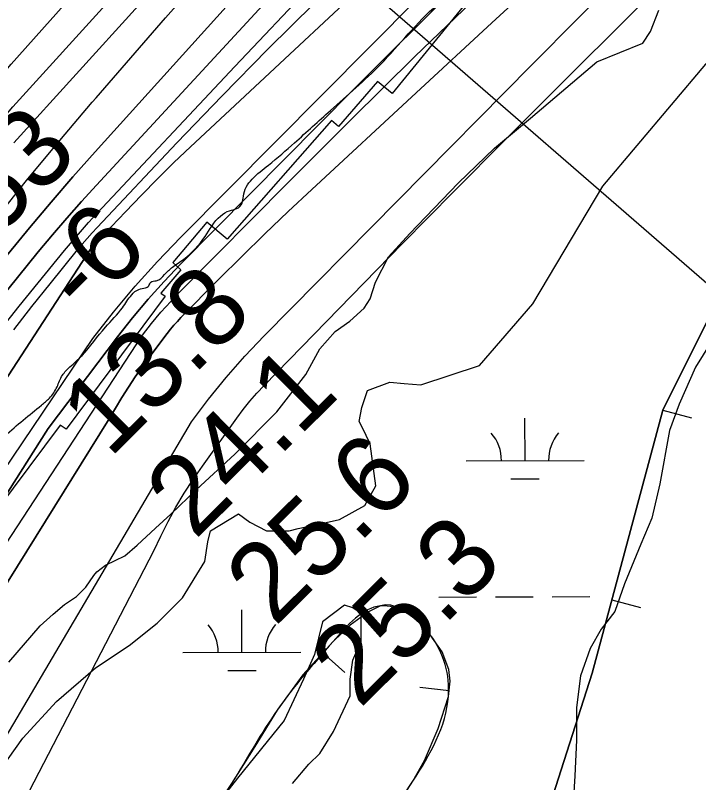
# Model space of a CAD drawing. Extents: x 3361039 to 3398939, y 576572 to 602007.
# Drawn here: x 3385486 to 3386065, y 595749 to 596399 of the extents above; entities that cross this region are included whole.
import ezdxf

# ---------------------------------------------------------------- set-up
doc = ezdxf.new("R2010")
doc.units = 0
for name, color, linetype in [('V-BORW-LINE', 7, 'Continuous'), ('V-RIVR-EDGE', 7, 'Continuous'), ('V-RIVR-RANG', 7, 'Continuous'), ('V-RRAP-RVMT', 7, 'Continuous'), ('V-SITE-VEGE', 7, 'Continuous'), ('V-TOPO-DPTH', 7, 'Continuous'), ('V-TOPO-MAJR', 7, 'Continuous'), ('V-TOPO-MINR', 7, 'Continuous'), ('V-TOPO-WATR', 7, 'Continuous'), ('V-WETL-SWMP', 7, 'Continuous')]:
    doc.layers.add(name, color=color, linetype=linetype)

msp = doc.modelspace()

# ---------------------------------------------------------------- linework, layer by layer
at = {"layer": 'V-BORW-LINE'}
for p, q in [((3386034.55, 596064.54), (3386058.69, 596058.06)), ((3385991.34, 595903.64), (3386015.49, 595897.16)), ((3385746.48, 595858.89), (3385765.08, 595842.18)), ((3385853.31, 595826.54), (3385828.47, 595829.42))]:
    msp.add_line(p, q, dxfattribs=at)
for points in [[(3386592.09, 596756.95), (3386557.44, 596622.36), (3386512.33, 596447.09), (3386424.94, 596254.07), (3386259.36, 596059.86), (3386193.52, 595933.48), (3386139.53, 595794.22), (3386089.53, 595638.75), (3386007, 595506.43), (3385922.35, 595447.79), (3385829.17, 595457.64), (3385823.31, 595497.45), (3385903.25, 595618.68), (3385974.68, 595841.6), (3386034.55, 596064.57), (3386134.35, 596265.18), (3386261.07, 596431.21), (3386369.91, 596607.72), (3386445.61, 596681.55), (3386530.53, 596748.41), (3386592.09, 596756.95)], [(3386422.71, 596659.22), (3386369.91, 596607.72), (3386261.07, 596431.21), (3386134.35, 596265.18), (3386034.55, 596064.57), (3385974.68, 595841.6), (3385903.25, 595618.68), (3385823.31, 595497.45), (3385829.17, 595457.64), (3385922.35, 595447.79), (3386007, 595506.43), (3386089.53, 595638.75), (3386139.53, 595794.22), (3386193.52, 595933.48), (3386259.36, 596059.86), (3386424.94, 596254.07), (3386512.33, 596447.09), (3386539.88, 596554.11)], [(3385785.66, 595693.79), (3385822.71, 595750.03), (3385832.46, 595767.43), (3385844.25, 595794.53), (3385852.77, 595821.89), (3385854.26, 595834.77), (3385853.07, 595844.62), (3385847.51, 595859.5), (3385837.35, 595874.19), (3385827.08, 595885.12), (3385819.04, 595892), (3385812.95, 595895.96), (3385803.93, 595899.27), (3385799.55, 595899.49), (3385795.29, 595898.58), (3385784.97, 595893.59), (3385769.59, 595882.29), (3385755.04, 595868.41), (3385729.57, 595840.06), (3385707.73, 595810.24), (3385688.76, 595779.39), (3385669.58, 595748.73), (3385645.33, 595712.46)]]:
    msp.add_lwpolyline(points, dxfattribs=at)
msp.add_spline([(3385621.11, 595676.17), (3385669.58, 595748.73), (3385707.73, 595810.24), (3385755.04, 595868.41), (3385795.29, 595898.58), (3385837.35, 595874.19), (3385852.77, 595821.89), (3385822.71, 595750.03), (3385748.93, 595638.51), (3385705.95, 595565.24), (3385667.25, 595527.65), (3385607.74, 595490.41), (3385551.21, 595485.24), (3385509.61, 595506.32), (3385506.36, 595552.34), (3385550.66, 595605.3), (3385584.09, 595639.63), (3385621.11, 595676.17)], degree=3, dxfattribs=at)
at = {"layer": 'V-RIVR-EDGE'}
msp.add_spline([(3385039.17, 595098.55), (3385046.55, 595110.08), (3385052.21, 595120.28), (3385054.34, 595124.86), (3385060, 595131.89), (3385068.49, 595148.43), (3385075.57, 595161.45), (3385079.11, 595167.79), (3385083.34, 595168.48), (3385085.46, 595169.88), (3385085.82, 595172), (3385085.83, 595177.28), (3385085.84, 595181.16), (3385086.2, 595185.74), (3385086.22, 595190.32), (3385091.53, 595202.99), (3385094.02, 595210.39), (3385097.58, 595226.94), (3385101.48, 595236.44), (3385102.91, 595245.25), (3385105.07, 595261.81), (3385104.74, 595273.08), (3385103.35, 595280.84), (3385099.49, 595285.08), (3385099.49, 595287.19), (3385099.86, 595291.42), (3385099.87, 595298.47), (3385098.83, 595304.46), (3385096.37, 595307.28), (3385096.39, 595312.92), (3385101.32, 595314.32), (3385103.79, 595316.43), (3385103.81, 595321.36), (3385106.28, 595325.58), (3385108.06, 595330.86), (3385108.77, 595335.44), (3385110.56, 595346.36), (3385112.37, 595365.74), (3385114.16, 595377.36), (3385118.41, 595385.1), (3385120.9, 595392.5), (3385120.57, 595401.66), (3385120.59, 595409.77), (3385123.08, 595420.33), (3385126.61, 595424.9), (3385130.15, 595430.88), (3385132.65, 595441.45), (3385135.15, 595457.65), (3385137.31, 595475.62), (3385138.07, 595498.52), (3385142.72, 595525.64), (3385148.43, 595553.11), (3385152.35, 595572.84), (3385153.79, 595583.4), (3385153.82, 595595.03), (3385152.43, 595605.96), (3385150.69, 595613.72), (3385147.18, 595617.6), (3385147.19, 595622.18), (3385148.29, 595641.91), (3385147.61, 595650.37), (3385149.04, 595660.94), (3385151.54, 595672.91), (3385155.44, 595680.3), (3385161.45, 595689.1), (3385174.88, 595704.92), (3385189.37, 595723.21), (3385205.26, 595737.97), (3385217.98, 595749.21), (3385229.99, 595763.28), (3385235.65, 595772.43), (3385242.38, 595783.69), (3385242.39, 595788.97), (3385243.8, 595791.08), (3385255.82, 595805.85), (3385261.49, 595818.52), (3385266.08, 595822.39), (3385272.08, 595825.55), (3385277.73, 595830.82), (3385281.27, 595836.45), (3385285.51, 595840.66), (3385292.23, 595850.87), (3385303.88, 595862.82), (3385309.55, 595873.38), (3385312.74, 595882.88), (3385318.05, 595889.56), (3385324.75, 595895.19), (3385327.24, 595901.87), (3385327.25, 595906.81), (3385329.73, 595911.38), (3385338.57, 595924.4), (3385339.97, 595922.28), (3385342.45, 595924.39), (3385347.04, 595931.78), (3385359.42, 595947.6), (3385367.19, 595954.98), (3385371.43, 595961.32), (3385374.62, 595968.71), (3385379.21, 595972.57), (3385383.79, 595972.56), (3385388.03, 595975.72), (3385397.93, 595989.09), (3385403.92, 595991.19), (3385406.75, 595992.59), (3385414.5, 595992.57), (3385420.5, 595996.79), (3385443.8, 596015.4), (3385458.63, 596027.35), (3385476.99, 596042.81), (3385492.53, 596056.16), (3385508.07, 596068.81), (3385514.78, 596074.78), (3385521.14, 596084.28), (3385525.75, 596094.13), (3385532.11, 596101.17), (3385542.35, 596111.01), (3385562.14, 596134.92), (3385576.63, 596151.44), (3385584.41, 596162.35), (3385590.41, 596166.92), (3385596.05, 596168.31), (3385598.88, 596170.07), (3385600.65, 596173.23), (3385605.23, 596174.28), (3385612.29, 596179.55), (3385619, 596185.87), (3385628.53, 596192.54), (3385646.55, 596211.88), (3385659.63, 596229.11), (3385667.4, 596233.68), (3385673.39, 596235.42), (3385677.98, 596239.99), (3385679.05, 596245.98), (3385681.54, 596253.73), (3385686.49, 596260.41), (3385700.26, 596272.36), (3385722.51, 596291.33), (3385752.88, 596318.74), (3385795.26, 596357.75), (3385843.31, 596408.37), (3385868.03, 596429.81), (3385900.88, 596463.55), (3385921.72, 596481.12), (3385922.43, 596484.29), (3385923.85, 596490.28), (3385925.63, 596496.97), (3385930.94, 596504.35), (3385939.77, 596514.9), (3385953.55, 596530.02), (3385972.27, 596548.65), (3385986.76, 596563.41), (3385999.12, 596573.6), (3386001.6, 596579.94), (3386003.73, 596584.87), (3386006.55, 596587.33), (3386011.48, 596586.26), (3386014.31, 596589.07), (3386018.56, 596598.22), (3386024.57, 596604.9), (3386033.04, 596611.22), (3386047.16, 596622.11), (3386061.63, 596630.53), (3386063.05, 596636.52), (3386069.42, 596646.72), (3386077.9, 596657.63), (3386083.56, 596662.9), (3386086.38, 596663.95), (3386089.2, 596664.29), (3386094.84, 596665.34), (3386098.02, 596668.85), (3386106.5, 596678.35), (3386117.1, 596688.89), (3386129.45, 596699.08), (3386144.63, 596708.56), (3386170.4, 596726.81), (3386181.69, 596732.78), (3386189.11, 596740.51), (3386194.41, 596747.55), (3386198.65, 596751.06), (3386208.17, 596753.15), (3386220.16, 596758.76), (3386225.46, 596762.27), (3386241.7, 596776.68), (3386247.01, 596785.82), (3386256.19, 596795.32), (3386265.01, 596799.88), (3386273.47, 596800.56), (3386278.06, 596800.9), (3386282.64, 596801.95), (3386285.11, 596805.46), (3386289, 596809.68), (3386294.29, 596812.84), (3386307, 596819.15), (3386326.74, 596825.8), (3386338.74, 596831.76), (3386346.16, 596841.25), (3386350.04, 596843.01), (3386359.92, 596848.27), (3386374.04, 596856.69), (3386380.05, 596864.08), (3386384.29, 596871.11), (3386397.37, 596885.88), (3386419.98, 596910.84), (3386428.81, 596916.46), (3386429.16, 596916.46), (3386440.11, 596926.3), (3386445.76, 596933.68), (3386446.48, 596940.73), (3386448.6, 596943.19), (3386464.84, 596954.78), (3386481.08, 596966.01), (3386496.61, 596977.6), (3386512.16, 596993.42), (3386533.35, 597014.87), (3386566.55, 597046.5), (3386598.7, 597080.6), (3386628.02, 597108.36), (3386652.05, 597136.14), (3386668.65, 597151.6), (3386687.02, 597172.35), (3386699.4, 597188.88), (3386716.72, 597211.39), (3386731.57, 597231.44), (3386740.76, 597241.99), (3386746.07, 597252.19), (3386751.38, 597261.34), (3386761.98, 597275.41), (3386785.31, 597304.6), (3386806.88, 597333.79), (3386826.32, 597360.17), (3386834.88, 597373.08)], degree=3, dxfattribs=at)
at = {"layer": 'V-RIVR-RANG'}
msp.add_line((3386477.23, 595819.34), (3385224.43, 596908.41), dxfattribs=at)
at = {"layer": 'V-RRAP-RVMT'}
for p, q in [((3385900.45, 596450.23), (3385805.16, 596333.15)), ((3385792.7, 596343.35), (3385759.76, 596304.99)), ((3385805.16, 596333.15), (3385792.7, 596343.35)), ((3385753.61, 596310.07), (3385665.26, 596209.44)), ((3385759.76, 596304.99), (3385753.61, 596310.07)), ((3385648.09, 596224.08), (3385619.19, 596189.8)), ((3385665.26, 596209.44), (3385648.09, 596224.08)), ((3385619.19, 596189.8), (3385626.17, 596183.5)), ((3385626.17, 596183.5), (3385609.15, 596163.88)), ((3385609.15, 596163.88), (3385612.83, 596161.12)), ((3385612.83, 596161.12), (3385528.87, 596048.36)), ((3385523.88, 596051.97), (3385449.31, 595951.99)), ((3385528.87, 596048.36), (3385523.88, 596051.97))]:
    msp.add_line(p, q, dxfattribs=at)
at = {"layer": 'V-SITE-VEGE'}
for points in [[(3385480.39, 595850.85), (3385506.9, 595881.71), (3385517.98, 595891.59), (3385527.47, 595899.9), (3385537.75, 595906.62), (3385545.66, 595914.54), (3385552.39, 595924.43), (3385554.76, 595927.59), (3385562.28, 595933.13), (3385578.5, 595941.04), (3385589.18, 595950.13), (3385604.6, 595964.37), (3385617.66, 595976.24), (3385639.42, 595997.2), (3385671.85, 596027.26), (3385707.45, 596063.26), (3385731.98, 596094.9), (3385743.85, 596116.65), (3385756.9, 596131.29), (3385769.16, 596139.99), (3385781.43, 596151.06), (3385786.57, 596158.97), (3385790.92, 596173.21), (3385802, 596194.57), (3385820.19, 596214.35), (3385860.94, 596257.07), (3385891.79, 596286.73), (3385922.25, 596312.05), (3385978.42, 596359.9), (3386017.55, 596375.81), (3386023.94, 596385.69), (3386030.97, 596403.74)], [(3386083.2, 596134.63), (3386062.29, 596100.91), (3386048.34, 596069.51), (3386040.21, 596047.42), (3386032.08, 596002.07), (3386025.1, 595973), (3386015.81, 595950.9), (3386001.87, 595917.18), (3385993.73, 595893.93), (3385982.11, 595878.81), (3385972.81, 595862.53), (3385964.68, 595839.27), (3385961.2, 595812.53), (3385961.2, 595784.62), (3385960.04, 595754.39), (3385958.87, 595735.78)], [(3385720.68, 595747.99), (3385734.62, 595764.27), (3385743.92, 595773.57), (3385755.54, 595792.18), (3385769.48, 595822.41), (3385769.48, 595836.36), (3385771.8, 595852.64), (3385778.78, 595868.92), (3385778.78, 595892.18), (3385771.8, 595896.83), (3385764.83, 595899.15), (3385746.24, 595885.2), (3385739.27, 595857.29), (3385729.98, 595836.36), (3385713.71, 595801.48), (3385674.2, 595752.64), (3385632.37, 595699.15)]]:
    msp.add_lwpolyline(points, dxfattribs=at)
at = {"layer": 'V-TOPO-DPTH'}
for points in [[(3385981.47, 596717.75), (3385554.5, 596255.42), (3385541.89, 596241.51), (3385529.46, 596227.43), (3385517.3, 596213.13), (3385505.32, 596198.67), (3385437.03, 596114.69)], [(3385437.03, 596114.69), (3385505.32, 596198.67), (3385517.3, 596213.13), (3385529.46, 596227.43), (3385541.89, 596241.51), (3385554.5, 596255.42), (3385981.47, 596717.75)], [(3385878.64, 596644.02), (3385553.47, 596283.52), (3385534.65, 596262.3), (3385516.07, 596240.88), (3385497.85, 596219.15), (3385479.86, 596197.21), (3385378.57, 596071.56), (3385313.88, 595989.88), (3385250.15, 595907.47), (3385187.85, 595823.98), (3385126.5, 595739.76), (3385017.37, 595587.21), (3385011.39, 595578.67), (3384886.66, 595318.05)], [(3384886.66, 595318.05), (3385011.39, 595578.67), (3385017.37, 595587.21), (3385126.5, 595739.76), (3385187.85, 595823.98), (3385250.15, 595907.47), (3385313.88, 595989.88), (3385378.57, 596071.56), (3385479.86, 596197.21), (3385497.85, 596219.15), (3385516.07, 596240.88), (3385534.65, 596262.3), (3385553.47, 596283.52), (3385878.64, 596644.02)], [(3385954.1, 596452.42), (3385889.73, 596393.01), (3385825.41, 596333.56), (3385736.96, 596251.71), (3385717.02, 596233.01), (3385697.24, 596214.13), (3385677.73, 596194.99), (3385658.38, 596175.67), (3385626.19, 596143.09), (3385623.13, 596139.87), (3385620.16, 596136.58), (3385617.32, 596133.17), (3385614.57, 596129.68), (3385599.71, 596110.07), (3385593.5, 596101.58), (3385587.47, 596092.95), (3385581.73, 596084.14), (3385576.18, 596075.2), (3385570.8, 596066.14), (3385565.44, 596057.07), (3385178.04, 595434.75)], [(3385780.57, 596424.52), (3385722.29, 596370.14), (3385634.37, 596287.88), (3385620.26, 596274.42), (3385606.32, 596260.79), (3385592.63, 596246.9), (3385579.13, 596232.83), (3385555.47, 596207.72), (3385553.94, 596206.06), (3385552.43, 596204.38), (3385549.52, 596200.93), (3385205.86, 595672.28), (3385089.74, 595493.18), (3385088.28, 595490.86), (3385086.86, 595488.53), (3385085.49, 595486.16), (3385084.16, 595483.76), (3385081.34, 595478.55), (3385080.65, 595477.21), (3385078.75, 595473.1), (3385077.62, 595470.31), (3385076.52, 595467.5), (3384785.95, 594832.17)], [(3384785.95, 594832.17), (3385076.52, 595467.5), (3385077.62, 595470.31), (3385078.75, 595473.1), (3385080.65, 595477.21), (3385081.34, 595478.55), (3385084.16, 595483.76), (3385085.49, 595486.16), (3385086.86, 595488.53), (3385088.28, 595490.86), (3385089.74, 595493.18), (3385205.86, 595672.28), (3385549.52, 596200.93), (3385552.43, 596204.38), (3385553.94, 596206.06), (3385555.47, 596207.72), (3385579.13, 596232.83), (3385592.63, 596246.9), (3385606.32, 596260.79), (3385620.26, 596274.42), (3385634.37, 596287.88), (3385722.29, 596370.14), (3385780.57, 596424.52)], [(3385860.36, 596424.57), (3385772.46, 596336.41), (3385626.1, 596188.59), (3385611.99, 596173.76), (3385598.29, 596158.59), (3385585.2, 596142.88), (3385572.53, 596126.81), (3385513.52, 596048.92), (3385130.8, 595444.48), (3385120.69, 595424.89), (3385110.94, 595405.1), (3385092.33, 595365.93), (3385089.09, 595358.64), (3385086.1, 595351.26), (3384810.43, 594817.11), (3384796, 594801.31)], [(3384796, 594801.31), (3384810.43, 594817.11), (3385086.1, 595351.26), (3385089.09, 595358.64), (3385092.33, 595365.93), (3385110.94, 595405.1), (3385120.69, 595424.89), (3385130.8, 595444.48), (3385513.52, 596048.92), (3385572.53, 596126.81), (3385585.2, 596142.88), (3385598.29, 596158.59), (3385611.99, 596173.76), (3385626.1, 596188.59), (3385772.46, 596336.41), (3385860.36, 596424.57)], [(3385463.77, 596120.83), (3385489.18, 596152.77), (3385527.42, 596199.8), (3385534.14, 596207.89), (3385540.97, 596215.89), (3385547.97, 596223.73), (3385555.08, 596231.48), (3385671.73, 596356.01), (3385737.57, 596425.63)], [(3385463.77, 596120.83), (3385489.18, 596152.77), (3385527.42, 596199.8), (3385534.14, 596207.89), (3385540.97, 596215.89), (3385547.97, 596223.73), (3385555.08, 596231.48), (3385671.73, 596356.01), (3385737.57, 596425.63)]]:
    msp.add_lwpolyline(points, dxfattribs=at)
at = {"layer": 'V-TOPO-MAJR'}
msp.add_lwpolyline([(3384791.29, 595199.51), (3384961.68, 595548.03), (3384974.13, 595568.15), (3384986.88, 595588.07), (3385000.09, 595607.69), (3385013.6, 595627.12), (3385065.91, 595700.52), (3385106.16, 595756.23), (3385146.88, 595811.59), (3385188.32, 595866.42), (3385230.22, 595920.89), (3385443.4, 596194.36), (3385469.74, 596227.63), (3385496.39, 596260.64), (3385523.53, 596293.25), (3385551, 596325.6), (3385554.24, 596329.36), (3385583.64, 596363.32), (3385613.14, 596397.2), (3385642.78, 596430.95)], dxfattribs=at)
at = {"layer": 'V-TOPO-MINR'}
for points in [[(3384766.29, 594791.88), (3384776.54, 594801.6), (3384786.49, 594811.6), (3384795.98, 594822.04), (3384805.17, 594832.77), (3385110.1, 595465.41), (3385119.42, 595484.21), (3385551.5, 596125.38), (3385569.15, 596147.73), (3385587.36, 596169.59), (3385606.43, 596190.7), (3385626.08, 596211.32), (3385946.35, 596534.33), (3386008.19, 596596.47), (3386070.17, 596658.46), (3386132.36, 596720.24), (3386194.71, 596781.86), (3386296.02, 596881.66), (3386307.73, 596893.36), (3386319.32, 596905.18), (3386330.74, 596917.17), (3386342.04, 596929.28), (3386693.62, 597318.53)], [(3384863.71, 594728.44), (3385218.79, 595340.72), (3385220.56, 595346.22), (3385222.54, 595351.62), (3385224.85, 595356.9), (3385227.38, 595362.08), (3385635.24, 596054.69), (3385649.6, 596073.76), (3385664.53, 596092.35), (3385680.31, 596110.21), (3385696.68, 596127.59), (3385923.18, 596357.17), (3386002.74, 596437.7), (3386082.37, 596518.16), (3386162.12, 596598.51), (3386241.94, 596678.78), (3386358.1, 596795.45), (3386379.91, 596817.32), (3386401.74, 596839.18), (3386423.59, 596861), (3386949.55, 597311.18)], [(3384599.08, 595013.16), (3384924.95, 595597.32), (3384926.61, 595600.2), (3384928.3, 595603.07), (3384930, 595605.92), (3384931.72, 595608.77), (3384933.48, 595611.6), (3384935.25, 595614.41), (3384937.06, 595617.2), (3384938.9, 595619.98), (3384941.95, 595624.54), (3384944.76, 595628.62), (3384947.68, 595632.62), (3385200.38, 595969.92), (3385242.48, 596025.32), (3385285.07, 596080.33), (3385328.41, 596134.75), (3385372.25, 596188.79), (3385438.88, 596269.78), (3385449.87, 596282.94), (3385460.98, 596295.99), (3385472.28, 596308.88), (3385483.71, 596321.66), (3385998.86, 596889.38)], [(3384917.58, 594684.8), (3385258.17, 595284.03), (3385270.34, 595303.24), (3385603.3, 595945.24), (3385609.07, 595957.77), (3385615.24, 595970.13), (3385621.96, 595982.21), (3385629, 595994.09), (3385636.5, 596005.68), (3385644.33, 596017.08), (3385673.52, 596057.81), (3385678.96, 596065.05), (3385684.6, 596072.11), (3385690.55, 596078.9), (3385696.71, 596085.53), (3385770.57, 596161.46), (3385813.92, 596205.82), (3385857.4, 596250.04), (3385901.09, 596294.06), (3385944.92, 596337.95), (3386406.76, 596798.28)], [(3385437.03, 596114.69), (3385505.32, 596198.67), (3385517.3, 596213.13), (3385529.46, 596227.43), (3385541.89, 596241.51), (3385554.5, 596255.42), (3385981.47, 596717.75)], [(3385878.64, 596644.02), (3385553.47, 596283.52), (3385534.65, 596262.3), (3385516.07, 596240.88), (3385497.85, 596219.15), (3385479.86, 596197.21), (3385378.57, 596071.56), (3385313.88, 595989.88), (3385250.15, 595907.47), (3385187.85, 595823.98), (3385126.5, 595739.76), (3385017.37, 595587.21), (3385011.39, 595578.67), (3384886.66, 595318.05)], [(3384592.23, 595042.04), (3384926.04, 595648.69), (3384935.54, 595662.05), (3384945.19, 595675.3), (3385041.13, 595804.8), (3385099.37, 595882.33), (3385158.29, 595959.33), (3385218.22, 596035.55), (3385278.82, 596111.24), (3385406, 596267.93), (3385424.75, 596290.72), (3385443.7, 596313.33), (3385462.96, 596335.68), (3385482.43, 596357.85), (3385699.42, 596601.69)], [(3385178.04, 595434.75), (3385565.44, 596057.07), (3385570.8, 596066.14), (3385576.18, 596075.2), (3385581.73, 596084.14), (3385587.47, 596092.95), (3385593.5, 596101.58), (3385599.71, 596110.07), (3385614.57, 596129.68), (3385617.32, 596133.17), (3385620.16, 596136.58), (3385623.13, 596139.87), (3385626.19, 596143.09), (3385658.38, 596175.67), (3385677.73, 596194.99), (3385697.24, 596214.13), (3385717.02, 596233.01), (3385736.96, 596251.71), (3385825.41, 596333.56), (3385889.73, 596393.01), (3385954.1, 596452.42)], [(3384785.95, 594832.17), (3385076.52, 595467.5), (3385077.62, 595470.31), (3385078.75, 595473.1), (3385080.65, 595477.21), (3385081.34, 595478.55), (3385084.16, 595483.76), (3385085.49, 595486.16), (3385086.86, 595488.53), (3385088.28, 595490.86), (3385089.74, 595493.18), (3385205.86, 595672.28), (3385549.52, 596200.93), (3385552.43, 596204.38), (3385553.94, 596206.06), (3385555.47, 596207.72), (3385579.13, 596232.83), (3385592.63, 596246.9), (3385606.32, 596260.79), (3385620.26, 596274.42), (3385634.37, 596287.88), (3385722.29, 596370.14), (3385780.57, 596424.52)], [(3385463.77, 596120.83), (3385489.18, 596152.77), (3385527.42, 596199.8), (3385534.14, 596207.89), (3385540.97, 596215.89), (3385547.97, 596223.73), (3385555.08, 596231.48), (3385671.73, 596356.01), (3385737.57, 596425.63)], [(3384805.49, 594791.04), (3384824.88, 594812.18), (3385137.55, 595409.9), (3385142.24, 595418.88), (3385147.11, 595427.75), (3385152.24, 595436.48), (3385157.54, 595445.11), (3385256.03, 595600.02), (3385289.1, 595652.52), (3385321.87, 595705.2), (3385354.2, 595758.15), (3385386.23, 595811.29), (3385593.55, 596128.25), (3385601.26, 596138.02), (3385609.22, 596147.59), (3385617.55, 596156.83), (3385626.13, 596165.85), (3385716.04, 596256.77), (3385770.03, 596310.82), (3385824.39, 596364.49), (3385879.3, 596417.59)], [(3385484.44, 596291.29), (3385590.1, 596407.81)], [(3385484.7, 596132.78), (3385499.83, 596152.4), (3385515.25, 596171.81), (3385538.47, 596200.37), (3385542.55, 596205.28), (3385546.71, 596210.13), (3385550.96, 596214.89), (3385555.29, 596219.58), (3385622.64, 596291.1), (3385661.04, 596331.16), (3385699.9, 596370.76), (3385739.46, 596409.67)]]:
    msp.add_lwpolyline(points, dxfattribs=at)
at = {"layer": 'V-TOPO-WATR'}
msp.add_lwpolyline([(3384796, 594801.31), (3384810.43, 594817.11), (3385086.1, 595351.26), (3385089.09, 595358.64), (3385092.33, 595365.93), (3385110.94, 595405.1), (3385120.69, 595424.89), (3385130.8, 595444.48), (3385513.52, 596048.92), (3385572.53, 596126.81), (3385585.2, 596142.88), (3385598.29, 596158.59), (3385611.99, 596173.76), (3385626.1, 596188.59), (3385772.46, 596336.41), (3385860.36, 596424.57)], dxfattribs=at)
at = {"layer": 'V-WETL-SWMP'}
for p, q in [((3385917.73, 596021.72), (3385917.63, 596057.72)), ((3385867.73, 596021.59), (3385967.73, 596021.86)), ((3385905.77, 596006.26), (3385929.77, 596006.33)), ((3385844.64, 595906.09), (3385876.64, 595906.18)), ((3385892.64, 595906.22), (3385924.64, 595906.31)), ((3385940.64, 595906.35), (3385972.64, 595906.44)), ((3385677.72, 595859.2), (3385677.62, 595895.2)), ((3385627.72, 595859.06), (3385727.71, 595859.34)), ((3385665.76, 595843.73), (3385689.76, 595843.8))]:
    msp.add_line(p, q, dxfattribs=at)
for points in [[(3385468.42, 595753.31), (3385492.17, 595786.57), (3385520.66, 595817.45), (3385553.9, 595845.96), (3385582.4, 595864.97), (3385606.14, 595883.97), (3385627.51, 595905.36), (3385646.51, 595936.24), (3385648.88, 595952.87), (3385651.26, 595962.38), (3385675, 595976.63), (3385684.5, 595969.5), (3385698.75, 595962.38), (3385717.74, 595962.38), (3385725.48, 595964.09), (3385739.11, 595967.13), (3385760.48, 595971.88), (3385781.85, 595983.76), (3385791.35, 596000.39), (3385786.6, 596036.03), (3385783.08, 596043.07), (3385781.85, 596045.53), (3385777.1, 596055.03), (3385779.48, 596066.91), (3385784.23, 596081.17), (3385803.22, 596088.29), (3385815.27, 596087.2), (3385829.34, 596085.92), (3385879.21, 596102.55), (3385924.32, 596154.82), (3385983.68, 596254.6), (3386100.03, 596392.39)], [(3386083.2, 596134.63), (3386062.29, 596100.91), (3386048.34, 596069.51), (3386040.21, 596047.42), (3386032.08, 596002.07), (3386025.1, 595973), (3386015.81, 595950.9), (3386001.87, 595917.18), (3385993.73, 595893.93), (3385982.11, 595878.81), (3385972.82, 595862.53), (3385964.68, 595839.27), (3385961.2, 595812.53), (3385961.2, 595784.62), (3385960.04, 595754.39), (3385958.87, 595735.78)], [(3385720.68, 595747.99), (3385734.62, 595764.27), (3385743.92, 595773.57), (3385755.54, 595792.18), (3385769.48, 595822.41), (3385769.48, 595836.36), (3385771.81, 595852.64), (3385778.78, 595868.92), (3385778.78, 595892.18), (3385771.81, 595896.83), (3385764.83, 595899.16), (3385746.24, 595885.2), (3385739.27, 595857.29), (3385729.98, 595836.36), (3385713.71, 595801.48), (3385674.2, 595752.64), (3385632.37, 595699.15)]]:
    msp.add_lwpolyline(points, dxfattribs=at)
for centre, start, end in [((3385862.49, 596022.05), 359.38645, 40.93011), ((3385972.97, 596022.35), 139.38651, 180.93016), ((3385622.47, 595859.52), 359.38645, 40.93011), ((3385732.96, 595859.83), 139.38651, 180.93016)]:
    msp.add_arc(centre, 35.25, start, end, dxfattribs=at)

# ---------------------------------------------------------------- texts
at = {"layer": 'V-RIVR-RANG'}
for s, rotation, p in [('-53', 45.10144, (3385449.6, 596189.12)), ('-6', 45.10144, (3385544.47, 596142.65)), ('13.8', 44.81833, (3385565.63, 596023.05)), ('24.1', 44.81833, (3385637.97, 595953.96)), ('25.6', 44.81833, (3385705.64, 595880.23)), ('25.3', 44.81833, (3385777.61, 595810.77))]:
    msp.add_text(s, height=67, rotation=rotation, dxfattribs=at).set_placement(p)

doc.saveas('drawing.dxf')
